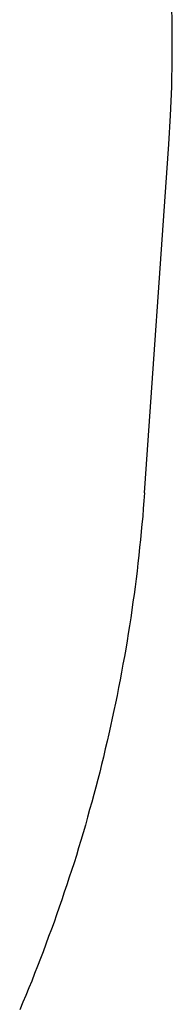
# Model space of a CAD drawing. Extents: x 1107 to 4046, y 937 to 3355.
# Tile 518 of 656: x 2239.956 to 2240.179, y 2651.539 to 2652.981. Entities that reach past the tile are written whole.
import ezdxf

# ---------------------------------------------------------------- set-up
doc = ezdxf.new("R2010")
doc.units = 0
doc.layers.add('KF_VIDA_L___C_REAR', color=7, linetype='CONTINUOUS')

# ---------------------------------------------------------------- blocks, each defined once
blk = doc.blocks.new('KF_VIDA_L___C_REAR')
at = {"layer": 'KF_VIDA_L___C_REAR'}
blk.add_line((53.159162, 963.074954), (53.194874, 963.585339), dxfattribs=at)
for points in [[(53.1949, 963.585, 0), (53.1974, 963.627, 0), (53.1991, 963.669, 0), (53.1999, 963.711, 0), (53.1999, 963.754, 0), (53.199, 963.796, 0)], [(53.1592, 963.075, 0), (53.1583, 963.063, 0), (53.1574, 963.052, 0), (53.1565, 963.04, 0), (53.1555, 963.029, 0), (53.1544, 963.018, 0), (53.1533, 963.006, 0), (53.1521, 962.995, 0), (53.1509, 962.983, 0), (53.1496, 962.972, 0), (53.1482, 962.96, 0), (53.1468, 962.949, 0), (53.1454, 962.937, 0), (53.1439, 962.926, 0), (53.1423, 962.915, 0), (53.1407, 962.903, 0), (53.139, 962.892, 0), (53.1372, 962.88, 0), (53.1354, 962.869, 0), (53.1336, 962.858, 0), (53.1317, 962.846, 0), (53.1297, 962.835, 0), (53.1277, 962.824, 0), (53.1256, 962.812, 0), (53.1235, 962.801, 0), (53.1213, 962.79, 0), (53.119, 962.778, 0), (53.1167, 962.767, 0), (53.1144, 962.756, 0), (53.112, 962.745, 0), (53.1095, 962.733, 0), (53.107, 962.722, 0), (53.1044, 962.711, 0), (53.1018, 962.7, 0), (53.0991, 962.688, 0), (53.0964, 962.677, 0), (53.0936, 962.666, 0), (53.0908, 962.655, 0), (53.0879, 962.644, 0), (53.0849, 962.633, 0), (53.0819, 962.622, 0), (53.0789, 962.611, 0), (53.0758, 962.6, 0), (53.0726, 962.588, 0), (53.0694, 962.577, 0), (53.0661, 962.566, 0), (53.0628, 962.555, 0), (53.0594, 962.544, 0), (53.056, 962.533, 0), (53.0525, 962.522, 0), (53.049, 962.512, 0), (53.0454, 962.501, 0), (53.0418, 962.49, 0), (53.0381, 962.479, 0), (53.0343, 962.468, 0), (53.0305, 962.457, 0), (53.0267, 962.446, 0), (53.0228, 962.436, 0), (53.0188, 962.425, 0), (53.0148, 962.414, 0), (53.0108, 962.403, 0), (53.0067, 962.393, 0), (53.0025, 962.382, 0), (52.9983, 962.371, 0), (52.9941, 962.36, 0), (52.9898, 962.35, 0), (52.9854, 962.339, 0), (52.981, 962.329, 0), (52.9765, 962.318, 0)]]:
    blk.add_polyline3d(points, dxfattribs=at)

msp = doc.modelspace()

# ---------------------------------------------------------------- block references
at = {"layer": 'KF_VIDA_L___C_REAR'}
msp.add_blockref('KF_VIDA_L___C_REAR', (2186.9791, 1689.2132), dxfattribs=at)

doc.saveas('drawing.dxf')
